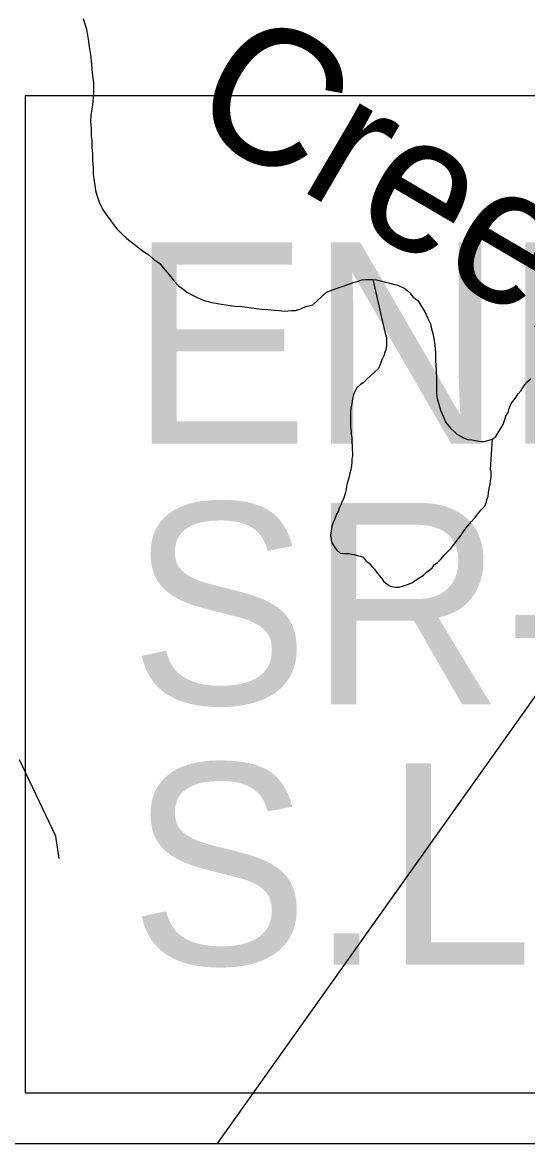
# Model space of a CAD drawing. Extents: x -59 to 82, y -3 to 49.
# Drawn here: x -51.48 to -51.129, y 42.491 to 43.271 of the extents above; entities that cross this region are included whole.
import ezdxf

# ---------------------------------------------------------------- set-up
doc = ezdxf.new("R2010")
doc.units = 0
for name, color, linetype in [('GM_X_Corporation', 7, 'Continuous'), ('GM_X_County_Road', 7, 'Continuous'), ('GM_X_Minor_River', 7, 'Continuous'), ('GM_X_Minor_River_Text', 7, 'Continuous'), ('GM_X_Township_Road', 7, 'Continuous'), ('SH_Data', 7, 'Continuous')]:
    doc.layers.add(name, color=color, linetype=linetype)

msp = doc.modelspace()

# ---------------------------------------------------------------- linework, layer by layer
at = {"layer": 'GM_X_Corporation'}
for q in [(-48.09799, 42.49125), (-49.94786, 42.49125)]:
    msp.add_line((-54.89799, 42.49125), q, dxfattribs=at)
at = {"layer": 'GM_X_County_Road'}
msp.add_line((-51.11156, 42.81901), (-51.34477, 42.49125), dxfattribs=at)
at = {"layer": 'GM_X_Minor_River'}
for p, q in [((-51.43805, 43.2737), (-51.43689, 43.2699)), ((-51.43689, 43.2699), (-51.43571, 43.26611)), ((-51.43571, 43.26611), (-51.43452, 43.25927)), ((-51.43452, 43.25927), (-51.43372, 43.25395)), ((-51.43372, 43.25395), (-51.43291, 43.24825)), ((-51.43291, 43.24825), (-51.4321, 43.24179)), ((-51.4321, 43.24179), (-51.43167, 43.23571)), ((-51.43167, 43.23571), (-51.43086, 43.22887)), ((-51.43086, 43.22887), (-51.4308, 43.22165)), ((-51.4308, 43.22165), (-51.43149, 43.21327)), ((-51.43149, 43.21327), (-51.43257, 43.20642)), ((-51.43257, 43.20642), (-51.43292, 43.20185)), ((-51.43292, 43.20185), (-51.4325, 43.19729)), ((-51.4325, 43.19729), (-51.43246, 43.19235)), ((-51.43246, 43.19235), (-51.43205, 43.18855)), ((-51.43205, 43.18855), (-51.43201, 43.18399)), ((-51.43201, 43.18399), (-51.4316, 43.17943)), ((-51.4316, 43.17943), (-51.43156, 43.17486)), ((-51.43156, 43.17486), (-51.43114, 43.16992)), ((-51.43114, 43.16992), (-51.4311, 43.16536)), ((-51.4311, 43.16536), (-51.43069, 43.16156)), ((-51.43069, 43.16156), (-51.4299, 43.15776)), ((-51.4299, 43.15776), (-51.42949, 43.15396)), ((-51.42949, 43.15396), (-51.42832, 43.15017)), ((-51.42832, 43.15017), (-51.42677, 43.146)), ((-51.42677, 43.146), (-51.42445, 43.14107)), ((-51.42445, 43.14107), (-51.42215, 43.13766)), ((-51.42215, 43.13766), (-51.41984, 43.13464)), ((-51.41984, 43.13464), (-51.41754, 43.13123)), ((-51.41754, 43.13123), (-51.41447, 43.12745)), ((-51.41447, 43.12745), (-51.4114, 43.12405)), ((-51.4114, 43.12405), (-51.40758, 43.12066)), ((-51.40758, 43.12066), (-51.39611, 43.11161)), ((-51.39611, 43.11161), (-51.3923, 43.10936)), ((-51.3923, 43.10936), (-51.38885, 43.10596)), ((-51.38885, 43.10596), (-51.38465, 43.10333)), ((-51.38465, 43.10333), (-51.38235, 43.1003)), ((-51.38235, 43.1003), (-51.37967, 43.0969)), ((-51.37967, 43.0969), (-51.37698, 43.09387)), ((-51.37698, 43.09387), (-51.37468, 43.09085)), ((-51.24634, 43.091), (-51.24407, 43.09178)), ((-51.24407, 43.09178), (-51.24141, 43.09218)), ((-51.24141, 43.09218), (-51.23913, 43.0922)), ((-51.23913, 43.0922), (-51.23647, 43.09221)), ((-51.23647, 43.09221), (-51.23381, 43.09185)), ((-51.23647, 43.09221), (-51.22782, 43.05463)), ((-51.23381, 43.09185), (-51.23115, 43.09111)), ((-51.37468, 43.09085), (-51.37162, 43.08783)), ((-51.37162, 43.08783), (-51.36856, 43.08557)), ((-51.36856, 43.08557), (-51.36589, 43.08331)), ((-51.26868, 43.08324), (-51.26376, 43.08517)), ((-51.26376, 43.08517), (-51.2524, 43.08906)), ((-51.2524, 43.08906), (-51.24937, 43.09022)), ((-51.24937, 43.09022), (-51.24634, 43.091)), ((-51.23115, 43.09111), (-51.22773, 43.09038)), ((-51.22773, 43.09038), (-51.22468, 43.08964)), ((-51.22468, 43.08964), (-51.22202, 43.0889)), ((-51.22202, 43.0889), (-51.21897, 43.08816)), ((-51.21897, 43.08816), (-51.21669, 43.08703)), ((-51.21669, 43.08703), (-51.21478, 43.08629)), ((-51.21478, 43.08629), (-51.21287, 43.08478)), ((-51.21287, 43.08478), (-51.21058, 43.08289)), ((-51.36589, 43.08331), (-51.36246, 43.08143)), ((-51.36246, 43.08143), (-51.35864, 43.07955)), ((-51.35864, 43.07955), (-51.35445, 43.07768)), ((-51.35445, 43.07768), (-51.34836, 43.07621)), ((-51.34836, 43.07621), (-51.34304, 43.0751)), ((-51.2781, 43.07443), (-51.26868, 43.08324)), ((-51.21058, 43.08289), (-51.20828, 43.07987)), ((-51.20828, 43.07987), (-51.20484, 43.07723)), ((-51.20484, 43.07723), (-51.20253, 43.07345)), ((-51.34304, 43.0751), (-51.33734, 43.07438)), ((-51.33734, 43.07438), (-51.33239, 43.07366)), ((-51.33239, 43.07366), (-51.32746, 43.07331)), ((-51.32746, 43.07331), (-51.32251, 43.07259)), ((-51.32251, 43.07259), (-51.31757, 43.07186)), ((-51.31757, 43.07186), (-51.31339, 43.07151)), ((-51.31339, 43.07151), (-51.30921, 43.07116)), ((-51.30921, 43.07116), (-51.30541, 43.07081)), ((-51.30541, 43.07081), (-51.30161, 43.07045)), ((-51.30161, 43.07045), (-51.29781, 43.0701)), ((-51.29781, 43.0701), (-51.29326, 43.07052)), ((-51.29326, 43.07052), (-51.29022, 43.07054)), ((-51.29022, 43.07054), (-51.28795, 43.07131)), ((-51.28795, 43.07131), (-51.28568, 43.07209)), ((-51.28568, 43.07209), (-51.28303, 43.07325)), ((-51.28303, 43.07325), (-51.27999, 43.07403)), ((-51.27999, 43.07403), (-51.2781, 43.07443)), ((-51.20253, 43.07345), (-51.20022, 43.06966)), ((-51.20022, 43.06966), (-51.19829, 43.06549)), ((-51.19829, 43.06549), (-51.19635, 43.06132)), ((-51.19635, 43.06132), (-51.19557, 43.0579)), ((-51.22782, 43.05463), (-51.22704, 43.05197)), ((-51.19557, 43.0579), (-51.19478, 43.05449)), ((-51.19478, 43.05449), (-51.19399, 43.05107)), ((-51.22699, 43.04627), (-51.22735, 43.04323)), ((-51.22704, 43.05197), (-51.22702, 43.04969)), ((-51.22702, 43.04969), (-51.22699, 43.04627)), ((-51.19399, 43.05107), (-51.1932, 43.04651)), ((-51.1932, 43.04651), (-51.19277, 43.04119)), ((-51.22995, 43.03674), (-51.23144, 43.03293)), ((-51.22883, 43.03903), (-51.22995, 43.03674)), ((-51.22809, 43.04132), (-51.22883, 43.03903)), ((-51.22735, 43.04323), (-51.22809, 43.04132)), ((-51.19277, 43.04119), (-51.19273, 43.03587)), ((-51.23256, 43.03026), (-51.23519, 43.02758)), ((-51.23144, 43.03293), (-51.23256, 43.03026)), ((-51.19273, 43.03587), (-51.19229, 43.02903)), ((-51.19229, 43.02903), (-51.19225, 43.02332)), ((-51.24085, 43.0226), (-51.24311, 43.0203)), ((-51.23783, 43.02528), (-51.24085, 43.0226)), ((-51.23519, 43.02758), (-51.23783, 43.02528)), ((-51.19225, 43.02332), (-51.1922, 43.01762)), ((-51.1292, 43.02073), (-51.12656, 43.02303)), ((-51.24913, 43.01379), (-51.24988, 43.01188)), ((-51.24764, 43.01684), (-51.24913, 43.01379)), ((-51.245, 43.01914), (-51.24764, 43.01684)), ((-51.24311, 43.0203), (-51.245, 43.01914)), ((-51.1922, 43.01762), (-51.19217, 43.01306)), ((-51.13521, 43.0127), (-51.13333, 43.015)), ((-51.13333, 43.015), (-51.13145, 43.01805)), ((-51.13145, 43.01805), (-51.1292, 43.02073)), ((-51.25097, 43.00579), (-51.2517, 43.00274)), ((-51.25061, 43.00922), (-51.25097, 43.00579)), ((-51.24988, 43.01188), (-51.25061, 43.00922)), ((-51.19217, 43.01306), (-51.19176, 43.00926)), ((-51.19176, 43.00926), (-51.19059, 43.00546)), ((-51.19059, 43.00546), (-51.18941, 43.00129)), ((-51.14158, 43.00239), (-51.14009, 43.00582)), ((-51.14009, 43.00582), (-51.13821, 43.00812)), ((-51.13821, 43.00812), (-51.13671, 43.01041)), ((-51.13671, 43.01041), (-51.13521, 43.0127)), ((-51.2517, 43.00274), (-51.25206, 43.00008)), ((-51.25206, 43.00008), (-51.25204, 42.99742)), ((-51.18941, 43.00129), (-51.18748, 42.99712)), ((-51.14381, 42.99705), (-51.14232, 42.99972)), ((-51.14232, 42.99972), (-51.14158, 43.00239)), ((-51.25204, 42.99742), (-51.25201, 42.99476)), ((-51.25201, 42.99476), (-51.25198, 42.99095)), ((-51.25198, 42.99095), (-51.25197, 42.98905)), ((-51.18748, 42.99712), (-51.18554, 42.99257)), ((-51.18554, 42.99257), (-51.18248, 42.98879)), ((-51.14717, 42.98904), (-51.14567, 42.99133)), ((-51.14567, 42.99133), (-51.14493, 42.994)), ((-51.14493, 42.994), (-51.14381, 42.99705)), ((-51.25197, 42.98905), (-51.25157, 42.98677)), ((-51.25157, 42.98677), (-51.25155, 42.98449)), ((-51.25155, 42.98449), (-51.25115, 42.98184)), ((-51.18248, 42.98879), (-51.1798, 42.98653)), ((-51.1798, 42.98653), (-51.17789, 42.98464)), ((-51.17789, 42.98464), (-51.1756, 42.98352)), ((-51.1756, 42.98352), (-51.17331, 42.98201)), ((-51.17331, 42.98201), (-51.17026, 42.98089)), ((-51.15318, 42.98101), (-51.15091, 42.98293)), ((-51.15091, 42.98293), (-51.14866, 42.98637)), ((-51.14866, 42.98637), (-51.14717, 42.98904)), ((-51.25115, 42.98184), (-51.25113, 42.97917)), ((-51.25113, 42.97917), (-51.25072, 42.97613)), ((-51.25072, 42.97613), (-51.25071, 42.97385)), ((-51.17026, 42.98089), (-51.1676, 42.98053)), ((-51.1676, 42.98053), (-51.16494, 42.98017)), ((-51.16494, 42.98017), (-51.16266, 42.97981)), ((-51.16266, 42.97981), (-51.16076, 42.97944)), ((-51.16076, 42.97944), (-51.15886, 42.97945)), ((-51.15886, 42.97945), (-51.15318, 42.98101)), ((-51.15453, 42.96009), (-51.15318, 42.98101)), ((-51.25067, 42.96929), (-51.25103, 42.96739)), ((-51.25103, 42.96739), (-51.25101, 42.9651)), ((-51.25071, 42.97385), (-51.25069, 42.97157)), ((-51.25069, 42.97157), (-51.25067, 42.96929)), ((-51.25173, 42.95977), (-51.25247, 42.95749)), ((-51.25137, 42.96244), (-51.25173, 42.95977)), ((-51.25101, 42.9651), (-51.25137, 42.96244)), ((-51.15414, 42.95857), (-51.15453, 42.96009)), ((-51.25357, 42.95254), (-51.25431, 42.95025)), ((-51.25283, 42.9552), (-51.25357, 42.95254)), ((-51.25247, 42.95749), (-51.25283, 42.9552)), ((-51.15482, 42.94982), (-51.15446, 42.95211)), ((-51.15446, 42.95211), (-51.1541, 42.95439)), ((-51.15412, 42.95667), (-51.15414, 42.95857)), ((-51.1541, 42.95439), (-51.15412, 42.95667)), ((-51.25578, 42.9434), (-51.25688, 42.93959)), ((-51.25504, 42.94606), (-51.25578, 42.9434)), ((-51.25468, 42.94835), (-51.25504, 42.94606)), ((-51.25431, 42.95025), (-51.25468, 42.94835)), ((-51.15627, 42.94145), (-51.15591, 42.94373)), ((-51.15591, 42.94373), (-51.15556, 42.94677)), ((-51.15556, 42.94677), (-51.15482, 42.94982)), ((-51.25875, 42.93539), (-51.25987, 42.9331)), ((-51.25801, 42.9373), (-51.25875, 42.93539)), ((-51.25688, 42.93959), (-51.25801, 42.9373)), ((-51.1585, 42.93459), (-51.15738, 42.93726)), ((-51.15738, 42.93726), (-51.15701, 42.93916)), ((-51.15701, 42.93916), (-51.15627, 42.94145)), ((-51.26173, 42.92891), (-51.26322, 42.92509)), ((-51.26061, 42.93081), (-51.26173, 42.92891)), ((-51.25987, 42.9331), (-51.26061, 42.93081)), ((-51.16527, 42.92655), (-51.16339, 42.92923)), ((-51.16339, 42.92923), (-51.16113, 42.93191)), ((-51.16113, 42.93191), (-51.1585, 42.93459)), ((-51.26508, 42.92052), (-51.26579, 42.91405)), ((-51.26397, 42.92319), (-51.26508, 42.92052)), ((-51.26322, 42.92509), (-51.26397, 42.92319)), ((-51.17354, 42.91661), (-51.17129, 42.91967)), ((-51.17129, 42.91967), (-51.1679, 42.92349)), ((-51.1679, 42.92349), (-51.16527, 42.92655)), ((-51.26579, 42.91405), (-51.26539, 42.91101)), ((-51.18218, 42.90514), (-51.17692, 42.91202)), ((-51.17692, 42.91202), (-51.17504, 42.91432)), ((-51.17504, 42.91432), (-51.17354, 42.91661)), ((-51.26539, 42.91101), (-51.26499, 42.90911)), ((-51.26499, 42.90911), (-51.26345, 42.90646)), ((-51.26345, 42.90646), (-51.26153, 42.90381)), ((-51.18444, 42.90284), (-51.18218, 42.90514)), ((-51.26153, 42.90381), (-51.25924, 42.90193)), ((-51.25924, 42.90193), (-51.25658, 42.90156)), ((-51.25658, 42.90156), (-51.25316, 42.90159)), ((-51.25316, 42.90159), (-51.25126, 42.90122)), ((-51.25126, 42.90122), (-51.24936, 42.90086)), ((-51.24936, 42.90086), (-51.24707, 42.90011)), ((-51.24707, 42.90011), (-51.24517, 42.89975)), ((-51.24517, 42.89975), (-51.24327, 42.899)), ((-51.24327, 42.899), (-51.24097, 42.89635)), ((-51.24097, 42.89635), (-51.23906, 42.89484)), ((-51.19122, 42.89557), (-51.18896, 42.89787)), ((-51.18896, 42.89787), (-51.18708, 42.90016)), ((-51.18708, 42.90016), (-51.18444, 42.90284)), ((-51.23906, 42.89484), (-51.23714, 42.89258)), ((-51.23714, 42.89258), (-51.23522, 42.89069)), ((-51.23522, 42.89069), (-51.23369, 42.88842)), ((-51.2014, 42.88637), (-51.19913, 42.88867)), ((-51.19913, 42.88867), (-51.19687, 42.8902)), ((-51.19687, 42.8902), (-51.19498, 42.89174)), ((-51.19498, 42.89174), (-51.19386, 42.89365)), ((-51.19386, 42.89365), (-51.19122, 42.89557)), ((-51.23369, 42.88842), (-51.23177, 42.88615)), ((-51.23177, 42.88615), (-51.23024, 42.88426)), ((-51.23024, 42.88426), (-51.22908, 42.88237)), ((-51.22908, 42.88237), (-51.22526, 42.87936)), ((-51.2116, 42.88021), (-51.20895, 42.88137)), ((-51.20895, 42.88137), (-51.20631, 42.88329)), ((-51.20631, 42.88329), (-51.20366, 42.88483)), ((-51.20366, 42.88483), (-51.2014, 42.88637)), ((-51.22526, 42.87936), (-51.22336, 42.87861)), ((-51.22336, 42.87861), (-51.22032, 42.87825)), ((-51.22032, 42.87825), (-51.21804, 42.87827)), ((-51.21804, 42.87827), (-51.21501, 42.87905)), ((-51.21501, 42.87905), (-51.2116, 42.88021))]:
    msp.add_line(p, q, dxfattribs=at)
at = {"layer": 'GM_X_Township_Road'}
for p, q in [((-51.45695, 42.70492), (-51.48223, 42.7581)), ((-51.45464, 42.68942), (-51.45695, 42.70492))]:
    msp.add_line(p, q, dxfattribs=at)
at = {"layer": 'SH_Data'}
msp.add_line((-54.89799, 42.49125), (-48.09799, 42.49125), dxfattribs=at)
msp.add_lwpolyline([(-51.47834, 42.52649), (-49.7208, 42.52649), (-49.7208, 43.21994), (-51.47834, 43.21994)], close=True, dxfattribs=at)
msp.add_lwpolyline([(-51.47834, 42.52649), (-49.7208, 42.52649), (-49.7208, 43.21994), (-51.47834, 43.21994)], close=True, dxfattribs=at)

# ---------------------------------------------------------------- texts
at = {"layer": 'GM_X_Minor_River_Text'}
msp.add_text('Creek', height=0.094776, rotation=329.63598, dxfattribs=at).set_placement((-51.3686, 43.20234))
at = {"layer": 'SH_Data'}
for s, p in [('END PROJECT', (-51.4057, 42.97799)), ('SR-86', (-51.4057, 42.7968)), ('S.L.M. 5.54', (-51.4057, 42.61561))]:
    msp.add_text(s, height=0.14, dxfattribs=at).set_placement(p)

doc.saveas('drawing.dxf')
